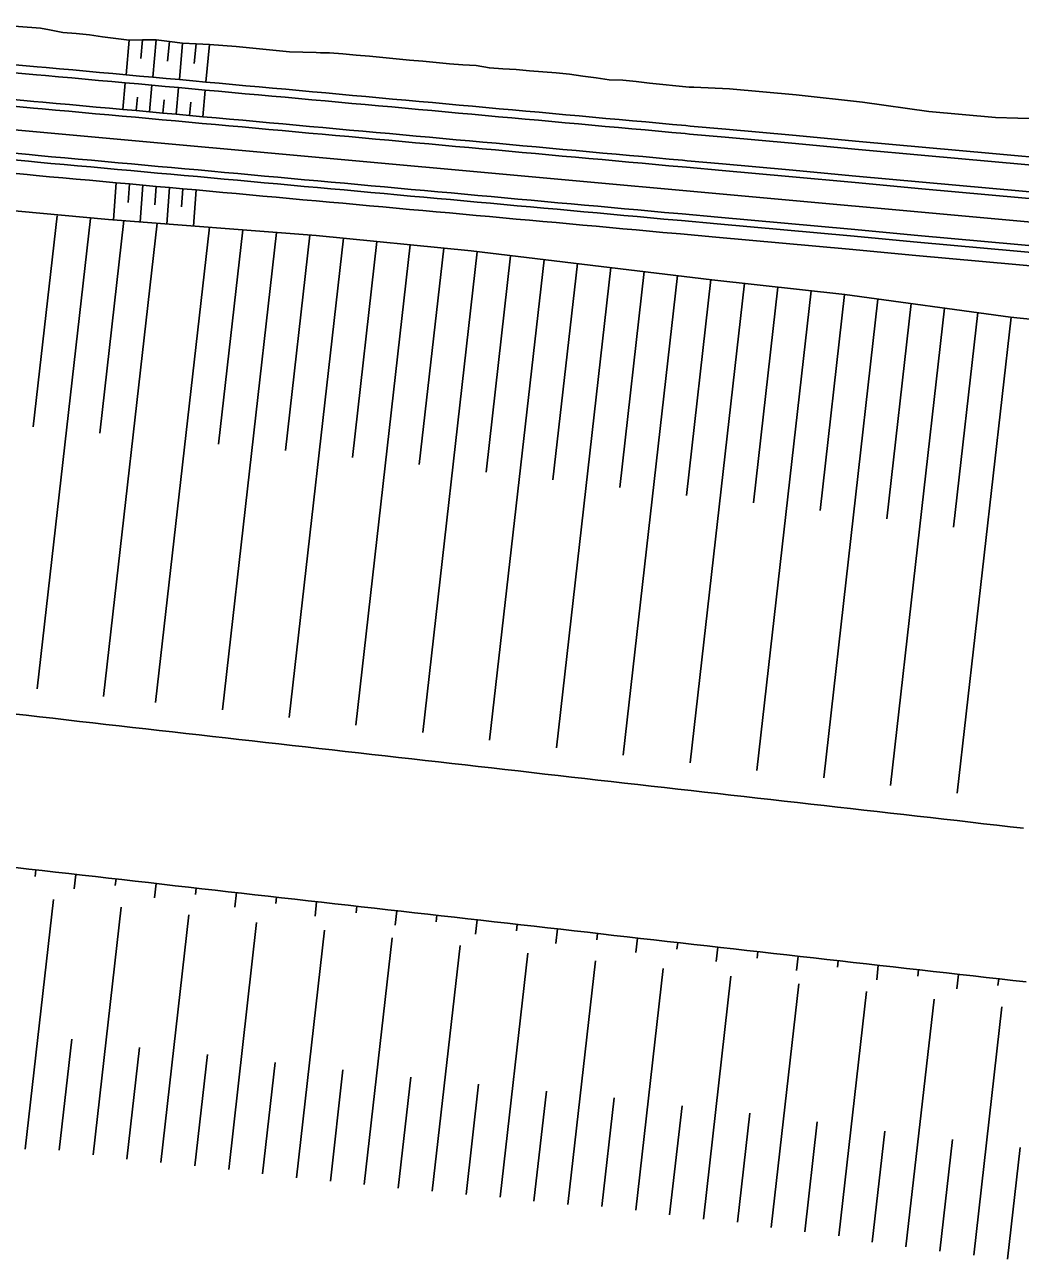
# Model space of a CAD drawing. Extents: x -552278 to -547230, y -1151007 to -1148251.
# Drawn here: x -552067.7 to -551993.3, y -1148625.8 to -1148533.5 of the extents above; entities that cross this region are included whole.
import ezdxf

# ---------------------------------------------------------------- set-up
doc = ezdxf.new("R2010")
doc.units = 0
doc.layers.add('u_trat navrh', color=7, linetype='Continuous')

msp = doc.modelspace()

# ---------------------------------------------------------------- linework, layer by layer
at = {"layer": 'u_trat navrh'}
for p, q in [((-552060.148, -1148537.256), (-552059.913, -1148534.665)), ((-552059.035, -1148536.051), (-552058.908, -1148534.654)), ((-552058.156, -1148537.437), (-552057.904, -1148534.655)), ((-552057.043, -1148536.232), (-552056.909, -1148534.757)), ((-552056.165, -1148537.618), (-552055.917, -1148534.886)), ((-552055.051, -1148536.413), (-552054.917, -1148534.937)), ((-552054.173, -1148537.799), (-552053.918, -1148534.991)), ((-552060.383, -1148539.846), (-552060.203, -1148537.854)), ((-552058.392, -1148540.027), (-552058.211, -1148538.035)), ((-552056.4, -1148540.208), (-552056.219, -1148538.216)), ((-552054.408, -1148540.388), (-552054.227, -1148538.397)), ((-552059.388, -1148539.936), (-552059.297, -1148538.94)), ((-552057.396, -1148540.117), (-552057.305, -1148539.121)), ((-552055.404, -1148540.298), (-552055.313, -1148539.302)), ((-552060.881, -1148545.323), (-552061.094, -1148548.104)), ((-552059.885, -1148545.414), (-552059.991, -1148546.797)), ((-552058.889, -1148545.504), (-552059.1, -1148548.257)), ((-552057.893, -1148545.595), (-552057.998, -1148546.964)), ((-552056.897, -1148545.685), (-552057.106, -1148548.41)), ((-552055.901, -1148545.775), (-552056.005, -1148547.131)), ((-552054.905, -1148545.866), (-552055.112, -1148548.563)), ((-552065.301, -1148547.79), (-552067.088, -1148563.58)), ((-552062.807, -1148547.989), (-552066.788, -1148583.16)), ((-552060.31, -1148548.151), (-552062.108, -1148564.031)), ((-552057.816, -1148548.345), (-552061.82, -1148583.722)), ((-552053.922, -1148548.654), (-552057.941, -1148584.161)), ((-552051.417, -1148548.847), (-552053.23, -1148564.865)), ((-552048.912, -1148549.039), (-552052.951, -1148584.726)), ((-552046.406, -1148549.231), (-552048.229, -1148565.331)), ((-552043.905, -1148549.47), (-552047.96, -1148585.291)), ((-552041.405, -1148549.721), (-552043.232, -1148565.855)), ((-552038.905, -1148549.971), (-552042.967, -1148585.856)), ((-552036.405, -1148550.221), (-552038.235, -1148566.384)), ((-552033.906, -1148550.48), (-552037.975, -1148586.422)), ((-552031.411, -1148550.777), (-552033.241, -1148566.944)), ((-552028.916, -1148551.075), (-552032.981, -1148586.987)), ((-552026.421, -1148551.372), (-552028.25, -1148567.526)), ((-552023.926, -1148551.669), (-552027.988, -1148587.552)), ((-552021.431, -1148551.966), (-552023.259, -1148568.107)), ((-552018.937, -1148552.264), (-552022.995, -1148588.117)), ((-552016.442, -1148552.561), (-552018.267, -1148568.688)), ((-552013.945, -1148552.841), (-552018.002, -1148588.683)), ((-552011.448, -1148553.12), (-552013.274, -1148569.25)), ((-552008.951, -1148553.399), (-552013.009, -1148589.248)), ((-552006.454, -1148553.679), (-552008.28, -1148569.812)), ((-552003.964, -1148554.017), (-552008.016, -1148589.813)), ((-552001.475, -1148554.356), (-552003.295, -1148570.439)), ((-551998.985, -1148554.694), (-552003.024, -1148590.378)), ((-551996.495, -1148555.033), (-551998.31, -1148571.066)), ((-551994.006, -1148555.37), (-551998.032, -1148590.943)), ((-552066.891, -1148596.683), (-552066.946, -1148597.169)), ((-552063.893, -1148597.022), (-552064.015, -1148598.102)), ((-552060.895, -1148597.361), (-552060.95, -1148597.847)), ((-552057.897, -1148597.701), (-552058.02, -1148598.78)), ((-552054.899, -1148598.04), (-552054.954, -1148598.526)), ((-552051.902, -1148598.379), (-552052.024, -1148599.459)), ((-552067.673, -1148617.552), (-552065.561, -1148598.895)), ((-552048.904, -1148598.719), (-552048.959, -1148599.205)), ((-552045.906, -1148599.058), (-552046.028, -1148600.138)), ((-552042.908, -1148599.398), (-552042.963, -1148599.883)), ((-552062.612, -1148617.976), (-552060.516, -1148599.466)), ((-552057.548, -1148618.551), (-552055.452, -1148600.039)), ((-552039.91, -1148599.737), (-552040.032, -1148600.817)), ((-552036.912, -1148600.076), (-552036.967, -1148600.562)), ((-552052.478, -1148619.085), (-552050.387, -1148600.612)), ((-552047.416, -1148619.692), (-552045.322, -1148601.186)), ((-552033.914, -1148600.416), (-552034.036, -1148601.495)), ((-552030.916, -1148600.755), (-552030.971, -1148601.241)), ((-552027.918, -1148601.094), (-552028.04, -1148602.174)), ((-552042.343, -1148620.186), (-552040.257, -1148601.759)), ((-552024.92, -1148601.434), (-552024.975, -1148601.92)), ((-552021.922, -1148601.773), (-552022.045, -1148602.853)), ((-552018.924, -1148602.112), (-552018.979, -1148602.598)), ((-552037.271, -1148620.7), (-552035.192, -1148602.333)), ((-552032.192, -1148621.13), (-552030.129, -1148602.906)), ((-552015.927, -1148602.452), (-552016.049, -1148603.531)), ((-552012.929, -1148602.791), (-552012.984, -1148603.277)), ((-552027.129, -1148621.682), (-552025.068, -1148603.479)), ((-552009.931, -1148603.131), (-552010.053, -1148604.21)), ((-552006.933, -1148603.47), (-552006.988, -1148603.956)), ((-552003.935, -1148603.809), (-552004.057, -1148604.889)), ((-552022.053, -1148622.126), (-552020.007, -1148604.051)), ((-552017, -1148622.783), (-552014.944, -1148604.625)), ((-552000.937, -1148604.149), (-552000.992, -1148604.634)), ((-551997.939, -1148604.488), (-551998.061, -1148605.568)), ((-551994.941, -1148604.827), (-551994.996, -1148605.313)), ((-552011.947, -1148623.414), (-552009.885, -1148605.197)), ((-552006.898, -1148624.037), (-552004.83, -1148605.769)), ((-552001.87, -1148624.856), (-551999.774, -1148606.342)), ((-551996.81, -1148625.473), (-551994.709, -1148606.915)), ((-552065.136, -1148617.62), (-552064.196, -1148609.322)), ((-552060.085, -1148618.31), (-552059.14, -1148609.959)), ((-552055.011, -1148618.802), (-552054.07, -1148610.488)), ((-552049.948, -1148619.397), (-552049.006, -1148611.073)), ((-552044.881, -1148619.95), (-552043.939, -1148611.635)), ((-552039.81, -1148620.471), (-552038.871, -1148612.18)), ((-552034.735, -1148620.951), (-552033.801, -1148612.702)), ((-552029.664, -1148621.439), (-552028.734, -1148613.228)), ((-552024.587, -1148621.849), (-552023.665, -1148613.711)), ((-552019.527, -1148622.462), (-552018.603, -1148614.306)), ((-552014.464, -1148623.017), (-552013.541, -1148614.869)), ((-552009.428, -1148623.727), (-552008.499, -1148615.517)), ((-552004.393, -1148624.508), (-552003.453, -1148616.204)), ((-551999.342, -1148625.185), (-551998.397, -1148616.835)), ((-551994.28, -1148625.786), (-551993.333, -1148617.423))]:
    msp.add_line(p, q, dxfattribs=at)
for points in [[(-552069.849, -1148533.512), (-552066.53, -1148533.772), (-552065.867, -1148533.89), (-552064.881, -1148534.086), (-552063.885, -1148534.18), (-552062.89, -1148534.278), (-552061.898, -1148534.408), (-552060.905, -1148534.537), (-552059.913, -1148534.665), (-552058.908, -1148534.654), (-552057.904, -1148534.655), (-552056.909, -1148534.757), (-552055.917, -1148534.886), (-552054.917, -1148534.937), (-552053.918, -1148534.991), (-552052.921, -1148535.071), (-552051.924, -1148535.152), (-552050.928, -1148535.238), (-552049.933, -1148535.34), (-552048.939, -1148535.446), (-552047.944, -1148535.548), (-552046.942, -1148535.575), (-552045.94, -1148535.601), (-552045.611, -1148535.609), (-552044.938, -1148535.626), (-552043.94, -1148535.686), (-552042.944, -1148535.782), (-552041.949, -1148535.877), (-552040.953, -1148535.971), (-552039.958, -1148536.064), (-552038.961, -1148536.152), (-552037.966, -1148536.25), (-552036.97, -1148536.341), (-552035.975, -1148536.432), (-552034.979, -1148536.523), (-552033.979, -1148536.568), (-552032.991, -1148536.744), (-552031.992, -1148536.8), (-552030.994, -1148536.871), (-552029.998, -1148536.965), (-552029.002, -1148537.046), (-552028.004, -1148537.121), (-552027.009, -1148537.217), (-552026.017, -1148537.348), (-552025.025, -1148537.481), (-552024.035, -1148537.64), (-552023.031, -1148537.646), (-552022.038, -1148537.769), (-552021.044, -1148537.878), (-552020.049, -1148537.982), (-552019.054, -1148538.08), (-552018.059, -1148538.177), (-552017.73, -1148538.192), (-552015.058, -1148538.304), (-552010.079, -1148538.762), (-552005.108, -1148539.307), (-552000.15, -1148539.993), (-551995.171, -1148540.45), (-551990.164, -1148540.598)], [(-552125.6, -1148536.181), (-551918.124, -1148555.026)], [(-552070.107, -1148536.352), (-552066.792, -1148536.653), (-552066.124, -1148536.714), (-552065.128, -1148536.804), (-552064.132, -1148536.895), (-552063.136, -1148536.985), (-552062.14, -1148537.075), (-552061.144, -1148537.166), (-552060.148, -1148537.256), (-552059.152, -1148537.347), (-552058.156, -1148537.437), (-552057.161, -1148537.528), (-552056.165, -1148537.618), (-552055.169, -1148537.709), (-552054.173, -1148537.799), (-552053.177, -1148537.89), (-552052.181, -1148537.98), (-552051.185, -1148538.07), (-552050.189, -1148538.161), (-552049.193, -1148538.251), (-552048.197, -1148538.342), (-552047.202, -1148538.432), (-552046.206, -1148538.523), (-552045.878, -1148538.552), (-552045.21, -1148538.613), (-552044.214, -1148538.704), (-552043.218, -1148538.794), (-552042.222, -1148538.885), (-552041.226, -1148538.975), (-552040.23, -1148539.066), (-552039.234, -1148539.156), (-552038.238, -1148539.246), (-552037.243, -1148539.337), (-552036.247, -1148539.427), (-552035.251, -1148539.518), (-552034.255, -1148539.608), (-552033.259, -1148539.699), (-552032.263, -1148539.789), (-552031.267, -1148539.88), (-552030.271, -1148539.97), (-552029.275, -1148540.061), (-552028.279, -1148540.151), (-552027.284, -1148540.241), (-552026.288, -1148540.332), (-552025.292, -1148540.422), (-552024.296, -1148540.513), (-552023.3, -1148540.603), (-552022.304, -1148540.694), (-552021.308, -1148540.784), (-552020.312, -1148540.875), (-552019.316, -1148540.965), (-552018.32, -1148541.056), (-552017.993, -1148541.085), (-552015.333, -1148541.327), (-552010.353, -1148541.779), (-552005.374, -1148542.232), (-552000.394, -1148542.684), (-551995.415, -1148543.136), (-551990.435, -1148543.588)], [(-552070.162, -1148536.949), (-552066.846, -1148537.25), (-552066.178, -1148537.311), (-552065.182, -1148537.402), (-552064.186, -1148537.492), (-552063.19, -1148537.583), (-552062.194, -1148537.673), (-552061.198, -1148537.763), (-552060.203, -1148537.854), (-552059.207, -1148537.944), (-552058.211, -1148538.035), (-552057.215, -1148538.125), (-552056.219, -1148538.216), (-552055.223, -1148538.306), (-552054.227, -1148538.397), (-552053.231, -1148538.487), (-552052.235, -1148538.578), (-552051.239, -1148538.668), (-552050.244, -1148538.758), (-552049.248, -1148538.849), (-552048.252, -1148538.939), (-552047.256, -1148539.03), (-552046.26, -1148539.12), (-552045.933, -1148539.15), (-552045.264, -1148539.211), (-552044.268, -1148539.301), (-552043.272, -1148539.392), (-552042.276, -1148539.482), (-552041.28, -1148539.573), (-552040.285, -1148539.663), (-552039.289, -1148539.754), (-552038.293, -1148539.844), (-552037.297, -1148539.934), (-552036.301, -1148540.025), (-552035.305, -1148540.115), (-552034.309, -1148540.206), (-552033.313, -1148540.296), (-552032.317, -1148540.387), (-552031.321, -1148540.477), (-552030.326, -1148540.568), (-552029.33, -1148540.658), (-552028.334, -1148540.749), (-552027.338, -1148540.839), (-552026.342, -1148540.929), (-552025.346, -1148541.02), (-552024.35, -1148541.11), (-552023.354, -1148541.201), (-552022.358, -1148541.291), (-552021.362, -1148541.382), (-552020.367, -1148541.472), (-552019.371, -1148541.563), (-552018.375, -1148541.653), (-552018.047, -1148541.683), (-552015.387, -1148541.924), (-552010.408, -1148542.377), (-552005.428, -1148542.829), (-552000.449, -1148543.281), (-551995.469, -1148543.734), (-551990.49, -1148544.186)], [(-552070.342, -1148538.941), (-552067.027, -1148539.242), (-552066.359, -1148539.303), (-552065.363, -1148539.393), (-552064.367, -1148539.484), (-552063.371, -1148539.574), (-552062.375, -1148539.665), (-552061.379, -1148539.755), (-552060.383, -1148539.846), (-552059.388, -1148539.936), (-552058.392, -1148540.027), (-552057.396, -1148540.117), (-552056.4, -1148540.208), (-552055.404, -1148540.298), (-552054.408, -1148540.388), (-552053.412, -1148540.479), (-552052.416, -1148540.569), (-552051.42, -1148540.66), (-552050.424, -1148540.75), (-552049.429, -1148540.841), (-552048.433, -1148540.931), (-552047.437, -1148541.022), (-552046.441, -1148541.112), (-552046.114, -1148541.142), (-552045.445, -1148541.203), (-552044.449, -1148541.293), (-552043.453, -1148541.383), (-552042.457, -1148541.474), (-552041.461, -1148541.564), (-552040.465, -1148541.655), (-552039.47, -1148541.745), (-552038.474, -1148541.836), (-552037.478, -1148541.926), (-552036.482, -1148542.017), (-552035.486, -1148542.107), (-552034.49, -1148542.198), (-552033.494, -1148542.288), (-552032.498, -1148542.379), (-552031.502, -1148542.469), (-552030.506, -1148542.559), (-552029.511, -1148542.65), (-552028.515, -1148542.74), (-552027.519, -1148542.831), (-552026.523, -1148542.921), (-552025.527, -1148543.012), (-552024.531, -1148543.102), (-552023.535, -1148543.193), (-552022.539, -1148543.283), (-552021.543, -1148543.374), (-552020.547, -1148543.464), (-552019.552, -1148543.554), (-552018.556, -1148543.645), (-552018.228, -1148543.675), (-552015.568, -1148543.916), (-552010.588, -1148544.369), (-552005.609, -1148544.821), (-552000.629, -1148545.273), (-551995.65, -1148545.725), (-551990.67, -1148546.178)], [(-552070.388, -1148539.439), (-552067.072, -1148539.74), (-552066.404, -1148539.801), (-552065.408, -1148539.891), (-552064.412, -1148539.982), (-552063.416, -1148540.072), (-552062.42, -1148540.163), (-552061.425, -1148540.253), (-552060.429, -1148540.344), (-552059.433, -1148540.434), (-552058.437, -1148540.525), (-552057.441, -1148540.615), (-552056.445, -1148540.705), (-552055.449, -1148540.796), (-552054.453, -1148540.886), (-552053.457, -1148540.977), (-552052.461, -1148541.067), (-552051.466, -1148541.158), (-552050.47, -1148541.248), (-552049.474, -1148541.339), (-552048.478, -1148541.429), (-552047.482, -1148541.52), (-552046.486, -1148541.61), (-552046.159, -1148541.64), (-552045.49, -1148541.701), (-552044.494, -1148541.791), (-552043.498, -1148541.881), (-552042.502, -1148541.972), (-552041.507, -1148542.062), (-552040.511, -1148542.153), (-552039.515, -1148542.243), (-552038.519, -1148542.334), (-552037.523, -1148542.424), (-552036.527, -1148542.515), (-552035.531, -1148542.605), (-552034.535, -1148542.696), (-552033.539, -1148542.786), (-552032.543, -1148542.876), (-552031.548, -1148542.967), (-552030.552, -1148543.057), (-552029.556, -1148543.148), (-552028.56, -1148543.238), (-552027.564, -1148543.329), (-552026.568, -1148543.419), (-552025.572, -1148543.51), (-552024.576, -1148543.6), (-552023.58, -1148543.691), (-552022.584, -1148543.781), (-552021.589, -1148543.871), (-552020.593, -1148543.962), (-552019.597, -1148544.052), (-552018.601, -1148544.143), (-552018.273, -1148544.173), (-552015.613, -1148544.414), (-552010.634, -1148544.867), (-552005.654, -1148545.319), (-552000.675, -1148545.771), (-551995.695, -1148546.223), (-551990.716, -1148546.676)], [(-552134.92, -1148541.587), (-552115.925, -1148543.312), (-552101.952, -1148544.521), (-552082.816, -1148546.101), (-552061.45, -1148548.077), (-552045.938, -1148549.267), (-552034.37, -1148550.425), (-552016.373, -1148552.569), (-552006.431, -1148553.681), (-551994.057, -1148555.365), (-551976.387, -1148557.185), (-551957.01, -1148559.37), (-551936.809, -1148561.205), (-551920.657, -1148562.726)], [(-552070.704, -1148542.925), (-552067.389, -1148543.226), (-552066.721, -1148543.287), (-552065.725, -1148543.377), (-552064.729, -1148543.467), (-552063.733, -1148543.558), (-552062.737, -1148543.648), (-552061.741, -1148543.739), (-552060.745, -1148543.829), (-552059.749, -1148543.92), (-552058.753, -1148544.01), (-552057.758, -1148544.101), (-552056.762, -1148544.191), (-552055.766, -1148544.282), (-552054.77, -1148544.372), (-552053.774, -1148544.462), (-552052.778, -1148544.553), (-552051.782, -1148544.643), (-552050.786, -1148544.734), (-552049.79, -1148544.824), (-552048.794, -1148544.915), (-552047.799, -1148545.005), (-552046.803, -1148545.096), (-552046.475, -1148545.125), (-552045.807, -1148545.186), (-552044.811, -1148545.277), (-552043.815, -1148545.367), (-552042.819, -1148545.458), (-552041.823, -1148545.548), (-552040.827, -1148545.638), (-552039.831, -1148545.729), (-552038.835, -1148545.819), (-552037.84, -1148545.91), (-552036.844, -1148546), (-552035.848, -1148546.091), (-552034.852, -1148546.181), (-552033.856, -1148546.272), (-552032.86, -1148546.362), (-552031.864, -1148546.453), (-552030.868, -1148546.543), (-552029.872, -1148546.633), (-552028.876, -1148546.724), (-552027.881, -1148546.814), (-552026.885, -1148546.905), (-552025.889, -1148546.995), (-552024.893, -1148547.086), (-552023.897, -1148547.176), (-552022.901, -1148547.267), (-552021.905, -1148547.357), (-552020.909, -1148547.448), (-552019.913, -1148547.538), (-552018.917, -1148547.629), (-552018.59, -1148547.658), (-552015.93, -1148547.9), (-552010.95, -1148548.352), (-552005.971, -1148548.804), (-552000.991, -1148549.257), (-551996.012, -1148549.709), (-551991.032, -1148550.161)], [(-551991.077, -1148550.659), (-551996.057, -1148550.207), (-552001.036, -1148549.755), (-552006.016, -1148549.302), (-552010.995, -1148548.85), (-552015.975, -1148548.398), (-552018.635, -1148548.156), (-552018.963, -1148548.126), (-552019.959, -1148548.036), (-552020.954, -1148547.946), (-552021.95, -1148547.855), (-552022.946, -1148547.765), (-552023.942, -1148547.674), (-552024.938, -1148547.584), (-552025.934, -1148547.493), (-552026.93, -1148547.403), (-552027.926, -1148547.312), (-552028.922, -1148547.222), (-552029.918, -1148547.131), (-552030.913, -1148547.041), (-552031.909, -1148546.951), (-552032.905, -1148546.86), (-552033.901, -1148546.77), (-552034.897, -1148546.679), (-552035.893, -1148546.589), (-552036.889, -1148546.498), (-552037.885, -1148546.408), (-552038.881, -1148546.317), (-552039.877, -1148546.227), (-552040.872, -1148546.136), (-552041.868, -1148546.046), (-552042.864, -1148545.955), (-552043.86, -1148545.865), (-552044.856, -1148545.775), (-552045.852, -1148545.684), (-552046.521, -1148545.623), (-552046.848, -1148545.594), (-552047.844, -1148545.503), (-552048.84, -1148545.413), (-552049.836, -1148545.322), (-552050.832, -1148545.232), (-552051.827, -1148545.141), (-552052.823, -1148545.051), (-552053.819, -1148544.96), (-552054.815, -1148544.87), (-552055.811, -1148544.78), (-552056.807, -1148544.689), (-552057.803, -1148544.599), (-552058.799, -1148544.508), (-552059.795, -1148544.418), (-552060.791, -1148544.327), (-552061.786, -1148544.237), (-552062.782, -1148544.146), (-552063.778, -1148544.056), (-552064.774, -1148543.965), (-552065.77, -1148543.875), (-552066.766, -1148543.785), (-552067.434, -1148543.724), (-552070.75, -1148543.423)], [(-552070.84, -1148544.419), (-552067.525, -1148544.72), (-552066.856, -1148544.78), (-552065.86, -1148544.871), (-552064.865, -1148544.961), (-552063.869, -1148545.052), (-552062.873, -1148545.142), (-552061.877, -1148545.233), (-552060.881, -1148545.323), (-552059.885, -1148545.414), (-552058.889, -1148545.504), (-552057.893, -1148545.595), (-552056.897, -1148545.685), (-552055.901, -1148545.775), (-552054.906, -1148545.866), (-552053.91, -1148545.956), (-552052.914, -1148546.047), (-552051.918, -1148546.137), (-552050.922, -1148546.228), (-552049.926, -1148546.318), (-552048.93, -1148546.409), (-552047.934, -1148546.499), (-552046.938, -1148546.59), (-552046.611, -1148546.619), (-552045.942, -1148546.68), (-552044.947, -1148546.77), (-552043.951, -1148546.861), (-552042.955, -1148546.951), (-552041.959, -1148547.042), (-552040.963, -1148547.132), (-552039.967, -1148547.223), (-552038.971, -1148547.313), (-552037.975, -1148547.404), (-552036.979, -1148547.494), (-552035.983, -1148547.585), (-552034.988, -1148547.675), (-552033.992, -1148547.765), (-552032.996, -1148547.856), (-552032, -1148547.946), (-552031.004, -1148548.037), (-552030.008, -1148548.127), (-552029.012, -1148548.218), (-552028.016, -1148548.308), (-552027.02, -1148548.399), (-552026.024, -1148548.489), (-552025.029, -1148548.58), (-552024.033, -1148548.67), (-552023.037, -1148548.761), (-552022.041, -1148548.851), (-552021.045, -1148548.941), (-552020.049, -1148549.032), (-552019.053, -1148549.122), (-552018.726, -1148549.152), (-552016.065, -1148549.394), (-552011.086, -1148549.846), (-552006.106, -1148550.298), (-552001.127, -1148550.751), (-551996.147, -1148551.203), (-551991.168, -1148551.655)], [(-552068.603, -1148585.016), (-552067.609, -1148585.129), (-552066.616, -1148585.241), (-552065.622, -1148585.354), (-552064.628, -1148585.466), (-552063.635, -1148585.579), (-552062.641, -1148585.691), (-552061.647, -1148585.803), (-552060.654, -1148585.916), (-552059.66, -1148586.028), (-552058.666, -1148586.141), (-552057.673, -1148586.253), (-552056.679, -1148586.366), (-552055.685, -1148586.478), (-552054.692, -1148586.591), (-552053.698, -1148586.703), (-552052.704, -1148586.816), (-552051.711, -1148586.928), (-552050.717, -1148587.041), (-552049.723, -1148587.153), (-552048.73, -1148587.266), (-552047.736, -1148587.378), (-552046.743, -1148587.491), (-552045.749, -1148587.603), (-552044.755, -1148587.716), (-552043.762, -1148587.828), (-552042.768, -1148587.941), (-552041.774, -1148588.053), (-552040.781, -1148588.166), (-552039.787, -1148588.278), (-552038.793, -1148588.391), (-552037.8, -1148588.503), (-552036.806, -1148588.615), (-552035.812, -1148588.728), (-552034.819, -1148588.84), (-552033.825, -1148588.953), (-552032.831, -1148589.065), (-552031.838, -1148589.178), (-552030.844, -1148589.29), (-552029.85, -1148589.403), (-552028.857, -1148589.515), (-552027.863, -1148589.628), (-552026.869, -1148589.74), (-552025.876, -1148589.853), (-552024.882, -1148589.965), (-552023.888, -1148590.078), (-552022.895, -1148590.19), (-552021.901, -1148590.303), (-552020.908, -1148590.415), (-552019.914, -1148590.528), (-552018.92, -1148590.64), (-552017.927, -1148590.753), (-552016.933, -1148590.865), (-552015.939, -1148590.978), (-552014.946, -1148591.09), (-552013.952, -1148591.203), (-552012.958, -1148591.315), (-552011.965, -1148591.427), (-552010.971, -1148591.54), (-552009.977, -1148591.652), (-552008.984, -1148591.765), (-552007.99, -1148591.877), (-552006.996, -1148591.99), (-552006.003, -1148592.102), (-552005.009, -1148592.215), (-552004.015, -1148592.327), (-552003.022, -1148592.44), (-552002.028, -1148592.552), (-552001.034, -1148592.665), (-552000.041, -1148592.777), (-551999.047, -1148592.89), (-551998.053, -1148593.002), (-551997.06, -1148593.115), (-551996.066, -1148593.227), (-551995.073, -1148593.34), (-551994.079, -1148593.452), (-551993.085, -1148593.565)], [(-552068.403, -1148596.512), (-552067.409, -1148596.624), (-552066.416, -1148596.737), (-552065.422, -1148596.849), (-552064.428, -1148596.961), (-552063.435, -1148597.074), (-552062.441, -1148597.186), (-552061.447, -1148597.299), (-552060.454, -1148597.411), (-552059.46, -1148597.524), (-552058.466, -1148597.636), (-552057.473, -1148597.749), (-552056.479, -1148597.861), (-552055.485, -1148597.974), (-552054.492, -1148598.086), (-552053.498, -1148598.199), (-552052.504, -1148598.311), (-552051.511, -1148598.424), (-552050.517, -1148598.536), (-552049.523, -1148598.649), (-552048.53, -1148598.761), (-552047.536, -1148598.874), (-552046.542, -1148598.986), (-552045.549, -1148599.099), (-552044.555, -1148599.211), (-552043.561, -1148599.324), (-552042.568, -1148599.436), (-552041.574, -1148599.549), (-552040.581, -1148599.661), (-552039.587, -1148599.773), (-552038.593, -1148599.886), (-552037.6, -1148599.998), (-552036.606, -1148600.111), (-552035.612, -1148600.223), (-552034.619, -1148600.336), (-552033.625, -1148600.448), (-552032.631, -1148600.561), (-552031.638, -1148600.673), (-552030.644, -1148600.786), (-552029.65, -1148600.898), (-552028.657, -1148601.011), (-552027.663, -1148601.123), (-552026.669, -1148601.236), (-552025.676, -1148601.348), (-552024.682, -1148601.461), (-552023.688, -1148601.573), (-552022.695, -1148601.686), (-552021.701, -1148601.798), (-552020.707, -1148601.911), (-552019.714, -1148602.023), (-552018.72, -1148602.136), (-552017.726, -1148602.248), (-552016.733, -1148602.361), (-552015.739, -1148602.473), (-552014.746, -1148602.585), (-552013.752, -1148602.698), (-552012.758, -1148602.81), (-552011.765, -1148602.923), (-552010.771, -1148603.035), (-552009.777, -1148603.148), (-552008.784, -1148603.26), (-552007.79, -1148603.373), (-552006.796, -1148603.485), (-552005.803, -1148603.598), (-552004.809, -1148603.71), (-552003.815, -1148603.823), (-552002.822, -1148603.935), (-552001.828, -1148604.048), (-552000.834, -1148604.16), (-551999.841, -1148604.273), (-551998.847, -1148604.385), (-551997.853, -1148604.498), (-551996.86, -1148604.61), (-551995.866, -1148604.723), (-551994.872, -1148604.835), (-551993.879, -1148604.948), (-551992.885, -1148605.06)]]:
    msp.add_lwpolyline(points, dxfattribs=at)

doc.saveas('drawing.dxf')
